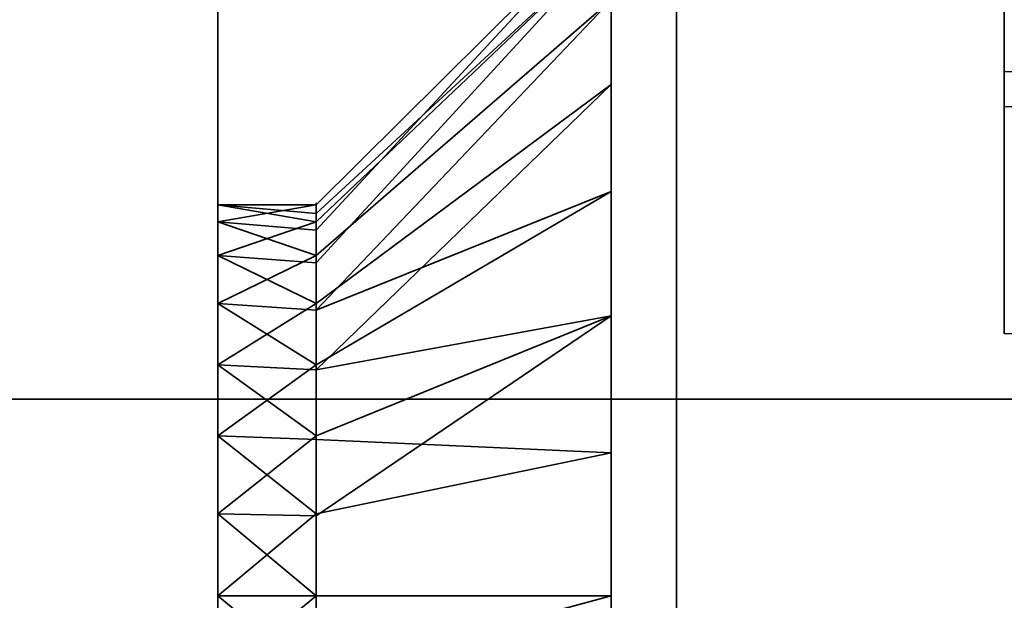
# Model space of a CAD drawing. Header units: millimetres. Extents: x -603 to 3703, y -120 to 193.
# Tile 438 of 656: x 1978.99 to 1986.5, y -36.54 to -32.1. Entities that reach past the tile are written whole.
import ezdxf

# ---------------------------------------------------------------- set-up
doc = ezdxf.new("R2010")
doc.units = ezdxf.units.MM
doc.layers.add('152', color=7, linetype='Continuous', true_color=0xffffff)

# ---------------------------------------------------------------- blocks, each defined once
blk = doc.blocks.new('UG_SURFACE_002')
at = {"layer": '152', "color": 252, "linetype": 'Continuous', "lineweight": 35}
for points in [[(2177.5, -35, 2213.0001), (2177.5, 174.4, 2213.0001), (822.5, 174.4, 2213.0001), (822.5, -35, 2213.0001)], [(972.5, -35, 2063), (972.5, 174.4, 2063), (2027.4999, 174.4, 2063), (2027.4999, -35, 2063)], [(2177.5, -35, 2213.0001), (822.5, -35, 2213.0001), (972.5, -35, 2063), (2027.4999, -35, 2063)]]:
    blk.add_3dface(points, dxfattribs=at)
blk = doc.blocks.new('UG_SURFACE_081')
at = {"layer": '152', "color": 252, "linetype": 'Continuous', "lineweight": 35}
for points in [[(1983.5, -29.5, 265), (1983.5, -49.5, 265), (1980.5, -49.5, 265), (1980.5, -31.5, 265)], [(1980.5, -31.5, 425), (1980.5, -49.5, 425), (1983.5, -49.5, 425), (1983.5, -29.5, 425)], [(1983.5, -36.5, 384.25), (1983.5, -35.4085, 384.1353), (1983.5, -29.5, 408.8321), (1983.5, -30.4015, 409.4871)], [(1983.5, -35.4085, 384.1353), (1983.5, -33.4141, 383.2473), (1983.5, -29.5, 408.8321)], [(1983.5, -29.5, 328), (1983.5, -34.3646, 374.2039), (1983.5, -36.5, 373.75)], [(1983.5, -29.5, 408.8321), (1983.5, -33.4141, 383.2473), (1983.5, -31.9534, 381.625)], [(1983.5, -36.5, 373.75), (1983.5, -38.6354, 374.2039), (1983.5, -49.5, 328), (1983.5, -29.5, 328)], [(1983.5, -31.507, 377.3777), (1983.5, -32.5985, 375.4871), (1983.5, -29.5, 328)], [(1983.5, -29.5859, 417.2473), (1983.5, -29.5, 417.2856), (1983.5, -29.5, 425), (1983.5, -49.5, 425)], [(1983.5, -32.5985, 375.4871), (1983.5, -34.3646, 374.2039), (1983.5, -29.5, 328)], [(1983.5, -29.5859, 281.2473), (1983.5, -29.5, 281.2856), (1983.5, -34.3646, 306.2039), (1983.5, -36.5, 305.75)], [(1983.5, -29.5, 328), (1983.5, -49.5, 328), (1983.5, -37.5915, 316.1353), (1983.5, -36.5, 316.25)], [(1983.5, -49.5, 265), (1983.5, -29.5, 265), (1983.5, -29.5, 272.8321), (1983.5, -30.4015, 273.4871)], [(1983.5, -36.5, 316.25), (1983.5, -35.4085, 316.1353), (1983.5, -29.5, 328)], [(1983.5, -29.5, 328), (1983.5, -33.4141, 315.2473), (1983.5, -31.9534, 313.625)], [(1983.5, -31.507, 309.3777), (1983.5, -32.5985, 307.4871), (1983.5, -29.5, 281.2856)], [(1983.5, -35.4085, 316.1353), (1983.5, -33.4141, 315.2473), (1983.5, -29.5, 328)], [(1983.5, -32.5985, 307.4871), (1983.5, -34.3646, 306.2039), (1983.5, -29.5, 281.2856)], [(1983.5, -49.5, 425), (1983.5, -31.0466, 415.625), (1983.5, -29.5859, 417.2473)], [(1983.5, -36.5, 305.75), (1983.5, -31.0466, 279.625), (1983.5, -29.5859, 281.2473)], [(1983.5, -30.4015, 409.4871), (1983.5, -37.5915, 384.1353), (1983.5, -36.5, 384.25)], [(1983.5, -49.5, 425), (1983.5, -39.5859, 383.2473), (1983.5, -30.4015, 409.4871), (1983.5, -31.493, 411.3777)], [(1983.5, -30.4015, 409.4871), (1983.5, -39.5859, 383.2473), (1983.5, -37.5915, 384.1353)], [(1983.5, -49.5, 265), (1983.5, -30.4015, 273.4871), (1983.5, -31.493, 275.3777)], [(1983.5, -49.5, 425), (1983.5, -31.7212, 413.5488), (1983.5, -31.0466, 415.625)], [(1983.5, -38.6354, 306.2039), (1983.5, -49.5, 265), (1983.5, -31.7212, 277.5488), (1983.5, -31.0466, 279.625)], [(1983.5, -36.5, 305.75), (1983.5, -38.6354, 306.2039), (1983.5, -31.0466, 279.625)], [(1983.5, -31.507, 309.3777), (1983.5, -31.2788, 311.5488), (1981.25, -33.5164, 311.3136), (1981.25, -33.5816, 310.6933)], [(1983.5, -31.2788, 311.5488), (1983.5, -31.9534, 313.625), (1981.25, -33.9019, 312.5), (1981.25, -33.7092, 311.9068)], [(1981.25, -33.7092, 311.9068), (1981.25, -33.5164, 311.3136), (1983.5, -31.2788, 311.5488)], [(1983.5, -31.507, 377.3777), (1983.5, -31.2788, 379.5488), (1981.25, -33.5164, 379.3136), (1981.25, -33.5816, 378.6933)], [(1983.5, -31.2788, 379.5488), (1983.5, -31.9534, 381.625), (1981.25, -33.9019, 380.5), (1981.25, -33.7092, 379.9068)], [(1981.25, -33.7092, 379.9068), (1981.25, -33.5164, 379.3136), (1983.5, -31.2788, 379.5488)], [(1980.5, -31.5, 328), (1980.5, -31.5, 265), (1980.5, -33.5164, 310.6864)], [(1980.5, -31.5, 265), (1980.5, -34.7366, 308.5729), (1980.5, -33.9019, 309.5)], [(1980.5, -31.5, 265), (1980.5, -49.5, 265), (1980.5, -37.1237, 308.0656), (1980.5, -35.8763, 308.0656)], [(1980.5, -31.5, 328), (1980.5, -33.6468, 311.9271), (1980.5, -34.2706, 313.0074)], [(1980.5, -33.9019, 309.5), (1980.5, -33.5164, 310.6864), (1980.5, -31.5, 265)], [(1980.5, -31.5, 328), (1980.5, -35.2798, 313.7406), (1980.5, -36.5, 314)], [(1980.5, -33.5164, 310.6864), (1980.5, -33.6468, 311.9271), (1980.5, -31.5, 328)], [(1980.5, -36.5, 314), (1980.5, -37.7202, 313.7406), (1980.5, -49.5, 328), (1980.5, -31.5, 328)], [(1980.5, -35.8763, 308.0656), (1980.5, -34.7366, 308.5729), (1980.5, -31.5, 265)], [(1980.5, -34.2706, 313.0074), (1980.5, -35.2798, 313.7406), (1980.5, -31.5, 328)], [(1980.5, -31.5, 425), (1980.5, -31.5, 328), (1980.5, -33.5164, 378.6864)], [(1980.5, -31.5, 328), (1980.5, -34.7366, 376.5729), (1980.5, -33.9019, 377.5)], [(1980.5, -31.5, 328), (1980.5, -49.5, 328), (1980.5, -37.1237, 376.0656), (1980.5, -35.8763, 376.0656)], [(1980.5, -31.5, 425), (1980.5, -33.6468, 379.927), (1980.5, -34.2706, 381.0074)], [(1980.5, -33.9019, 377.5), (1980.5, -33.5164, 378.6864), (1980.5, -31.5, 328)], [(1980.5, -31.5, 425), (1980.5, -35.2798, 381.7406), (1980.5, -36.5, 382)], [(1980.5, -33.5164, 378.6864), (1980.5, -33.6468, 379.927), (1980.5, -31.5, 425)], [(1980.5, -36.5, 382), (1980.5, -37.7202, 381.7406), (1980.5, -49.5, 425), (1980.5, -31.5, 425)], [(1980.5, -35.8763, 376.0656), (1980.5, -34.7366, 376.5729), (1980.5, -31.5, 328)], [(1980.5, -34.2706, 381.0074), (1980.5, -35.2798, 381.7406), (1980.5, -31.5, 425)], [(1983.5, -31.507, 309.3777), (1981.25, -33.6468, 310.073), (1981.25, -33.9587, 309.5328)], [(1981.25, -33.5816, 310.6933), (1981.25, -33.6468, 310.073), (1983.5, -31.507, 309.3777)], [(1981.25, -33.9587, 309.5328), (1981.25, -34.2706, 308.9926), (1983.5, -32.5985, 307.4871), (1983.5, -31.507, 309.3777)], [(1983.5, -31.507, 377.3777), (1981.25, -33.6468, 378.0729), (1981.25, -33.9587, 377.5328)], [(1981.25, -33.5816, 378.6933), (1981.25, -33.6468, 378.0729), (1983.5, -31.507, 377.3777)], [(1981.25, -33.9587, 377.5328), (1981.25, -34.2706, 376.9926), (1983.5, -32.5985, 375.4871), (1983.5, -31.507, 377.3777)], [(1983.5, -31.493, 411.3777), (1983.5, -31.7212, 413.5488), (1983.5, -49.5, 425)], [(1983.5, -31.493, 275.3777), (1983.5, -31.7212, 277.5488), (1983.5, -49.5, 265)], [(1981.25, -34.3193, 312.9635), (1981.25, -33.9019, 312.5), (1983.5, -31.9534, 313.625), (1983.5, -33.4141, 315.2473)], [(1981.25, -34.3193, 380.9635), (1981.25, -33.9019, 380.5), (1983.5, -31.9534, 381.625), (1983.5, -33.4141, 383.2473)], [(1983.5, -32.5985, 307.4871), (1981.25, -34.2706, 308.9926), (1981.25, -34.7752, 308.626)], [(1981.25, -34.7752, 308.626), (1981.25, -35.2798, 308.2594), (1983.5, -34.3646, 306.2039), (1983.5, -32.5985, 307.4871)], [(1983.5, -32.5985, 375.4871), (1981.25, -34.2706, 376.9926), (1981.25, -34.7752, 376.626)], [(1981.25, -34.7752, 376.626), (1981.25, -35.2798, 376.2594), (1983.5, -34.3646, 374.2039), (1983.5, -32.5985, 375.4871)], [(1983.5, -33.4141, 315.2473), (1981.25, -34.7366, 313.4271), (1981.25, -34.3193, 312.9635)], [(1981.25, -35.3065, 313.6807), (1981.25, -34.7366, 313.4271), (1983.5, -33.4141, 315.2473), (1983.5, -35.4085, 316.1353)], [(1983.5, -33.4141, 383.2473), (1981.25, -34.7366, 381.427), (1981.25, -34.3193, 380.9635)], [(1981.25, -35.3065, 381.6808), (1981.25, -34.7366, 381.427), (1983.5, -33.4141, 383.2473), (1983.5, -35.4085, 384.1353)], [(1980.5, -33.5164, 310.6864), (1980.5, -33.9019, 309.5), (1981.25, -33.6468, 310.073)], [(1980.5, -33.6468, 311.9271), (1980.5, -33.5164, 310.6864), (1981.25, -33.5164, 311.3136)], [(1980.5, -33.5164, 310.6864), (1981.25, -33.5816, 310.6933), (1981.25, -33.5164, 311.3136)], [(1981.25, -33.5164, 311.3136), (1981.25, -33.7092, 311.9068), (1980.5, -33.6468, 311.9271)], [(1981.25, -33.6468, 310.073), (1981.25, -33.5816, 310.6933), (1980.5, -33.5164, 310.6864)], [(1980.5, -33.5164, 378.6864), (1980.5, -33.9019, 377.5), (1981.25, -33.6468, 378.0729)], [(1980.5, -33.5164, 378.6864), (1981.25, -33.5816, 378.6933), (1981.25, -33.5164, 379.3136)], [(1981.25, -33.5164, 379.3136), (1980.5, -33.6468, 379.927), (1980.5, -33.5164, 378.6864)], [(1981.25, -33.5164, 379.3136), (1981.25, -33.7092, 379.9068), (1980.5, -33.6468, 379.927)], [(1981.25, -33.6468, 378.0729), (1981.25, -33.5816, 378.6933), (1980.5, -33.5164, 378.6864)], [(1980.5, -33.9019, 309.5), (1981.25, -33.9587, 309.5328), (1981.25, -33.6468, 310.073)], [(1980.5, -33.6468, 311.9271), (1981.25, -33.7092, 311.9068), (1981.25, -33.9019, 312.5)], [(1981.25, -33.9019, 312.5), (1980.5, -34.2706, 313.0074), (1980.5, -33.6468, 311.9271)], [(1980.5, -33.9019, 377.5), (1981.25, -33.9587, 377.5328), (1981.25, -33.6468, 378.0729)], [(1980.5, -34.2706, 381.0074), (1980.5, -33.6468, 379.927), (1981.25, -33.9019, 380.5)], [(1980.5, -33.6468, 379.927), (1981.25, -33.7092, 379.9068), (1981.25, -33.9019, 380.5)], [(1981.25, -34.2706, 308.9926), (1980.5, -33.9019, 309.5), (1980.5, -34.7366, 308.5729)], [(1981.25, -33.9019, 312.5), (1981.25, -34.3193, 312.9635), (1980.5, -34.2706, 313.0074)], [(1981.25, -34.2706, 308.9926), (1981.25, -33.9587, 309.5328), (1980.5, -33.9019, 309.5)], [(1981.25, -34.2706, 376.9926), (1980.5, -33.9019, 377.5), (1980.5, -34.7366, 376.5729)], [(1981.25, -33.9019, 380.5), (1981.25, -34.3193, 380.9635), (1980.5, -34.2706, 381.0074)], [(1981.25, -34.2706, 376.9926), (1981.25, -33.9587, 377.5328), (1980.5, -33.9019, 377.5)], [(1980.5, -34.7366, 308.5729), (1981.25, -34.7752, 308.626), (1981.25, -34.2706, 308.9926)], [(1980.5, -35.2798, 313.7406), (1980.5, -34.2706, 313.0074), (1981.25, -34.7366, 313.4271)], [(1980.5, -34.2706, 313.0074), (1981.25, -34.3193, 312.9635), (1981.25, -34.7366, 313.4271)], [(1980.5, -34.7366, 376.5729), (1981.25, -34.7752, 376.626), (1981.25, -34.2706, 376.9926)], [(1980.5, -35.2798, 381.7406), (1980.5, -34.2706, 381.0074), (1981.25, -34.7366, 381.427)], [(1980.5, -34.2706, 381.0074), (1981.25, -34.3193, 380.9635), (1981.25, -34.7366, 381.427)], [(1983.5, -34.3646, 306.2039), (1981.25, -35.2798, 308.2594), (1981.25, -35.8899, 308.1297)], [(1981.25, -35.8899, 308.1297), (1981.25, -36.5, 308), (1983.5, -36.5, 305.75), (1983.5, -34.3646, 306.2039)], [(1983.5, -34.3646, 374.2039), (1981.25, -35.2798, 376.2594), (1981.25, -35.8899, 376.1297)], [(1981.25, -35.8899, 376.1297), (1981.25, -36.5, 376), (1983.5, -36.5, 373.75), (1983.5, -34.3646, 374.2039)], [(1980.5, -34.7366, 308.5729), (1980.5, -35.8763, 308.0656), (1981.25, -35.2798, 308.2594)], [(1981.25, -34.7366, 313.4271), (1981.25, -35.3065, 313.6807), (1980.5, -35.2798, 313.7406)], [(1981.25, -35.2798, 308.2594), (1981.25, -34.7752, 308.626), (1980.5, -34.7366, 308.5729)], [(1980.5, -34.7366, 376.5729), (1980.5, -35.8763, 376.0656), (1981.25, -35.2798, 376.2594)], [(1981.25, -34.7366, 381.427), (1981.25, -35.3065, 381.6808), (1980.5, -35.2798, 381.7406)], [(1981.25, -35.2798, 376.2594), (1981.25, -34.7752, 376.626), (1980.5, -34.7366, 376.5729)], [(1980.5, -35.8763, 308.0656), (1981.25, -35.8899, 308.1297), (1981.25, -35.2798, 308.2594)], [(1980.5, -36.5, 314), (1980.5, -35.2798, 313.7406), (1981.25, -35.8763, 313.9344)], [(1980.5, -35.2798, 313.7406), (1981.25, -35.3065, 313.6807), (1981.25, -35.8763, 313.9344)], [(1980.5, -35.8763, 376.0656), (1981.25, -35.8899, 376.1297), (1981.25, -35.2798, 376.2594)], [(1980.5, -36.5, 382), (1980.5, -35.2798, 381.7406), (1981.25, -35.8763, 381.9344)], [(1980.5, -35.2798, 381.7406), (1981.25, -35.3065, 381.6808), (1981.25, -35.8763, 381.9344)], [(1983.5, -35.4085, 316.1353), (1981.25, -35.8763, 313.9344), (1981.25, -35.3065, 313.6807)], [(1983.5, -35.4085, 384.1353), (1981.25, -35.8763, 381.9344), (1981.25, -35.3065, 381.6808)], [(1981.25, -36.5, 314), (1981.25, -35.8763, 313.9344), (1983.5, -35.4085, 316.1353), (1983.5, -36.5, 316.25)], [(1981.25, -36.5, 382), (1981.25, -35.8763, 381.9344), (1983.5, -35.4085, 384.1353), (1983.5, -36.5, 384.25)], [(1980.5, -35.8763, 308.0656), (1980.5, -37.1237, 308.0656), (1981.25, -36.5, 308)], [(1981.25, -35.8763, 313.9344), (1981.25, -36.5, 314), (1980.5, -36.5, 314)], [(1981.25, -36.5, 308), (1981.25, -35.8899, 308.1297), (1980.5, -35.8763, 308.0656)], [(1980.5, -35.8763, 376.0656), (1980.5, -37.1237, 376.0656), (1981.25, -36.5, 376)], [(1981.25, -35.8763, 381.9344), (1981.25, -36.5, 382), (1980.5, -36.5, 382)], [(1981.25, -36.5, 376), (1981.25, -35.8899, 376.1297), (1980.5, -35.8763, 376.0656)], [(1980.5, -36.5, 314), (1981.25, -36.5, 314), (1981.25, -37.1237, 313.9344)], [(1981.25, -37.1237, 313.9344), (1980.5, -37.7202, 313.7406), (1980.5, -36.5, 314)], [(1980.5, -37.1237, 308.0656), (1981.25, -37.1101, 308.1297), (1981.25, -36.5, 308)], [(1980.5, -36.5, 382), (1981.25, -36.5, 382), (1981.25, -37.1237, 381.9344)], [(1981.25, -37.1237, 381.9344), (1980.5, -37.7202, 381.7406), (1980.5, -36.5, 382)], [(1980.5, -37.1237, 376.0656), (1981.25, -37.1101, 376.1297), (1981.25, -36.5, 376)], [(1983.5, -36.5, 316.25), (1983.5, -37.5915, 316.1353), (1981.25, -37.1237, 313.9344), (1981.25, -36.5, 314)], [(1983.5, -36.5, 305.75), (1981.25, -36.5, 308), (1981.25, -37.1101, 308.1297)], [(1981.25, -37.1101, 308.1297), (1981.25, -37.7202, 308.2594), (1983.5, -38.6354, 306.2039), (1983.5, -36.5, 305.75)], [(1983.5, -36.5, 384.25), (1983.5, -37.5915, 384.1353), (1981.25, -37.1237, 381.9344), (1981.25, -36.5, 382)], [(1983.5, -36.5, 373.75), (1981.25, -36.5, 376), (1981.25, -37.1101, 376.1297)], [(1981.25, -37.1101, 376.1297), (1981.25, -37.7202, 376.2594), (1983.5, -38.6354, 374.2039), (1983.5, -36.5, 373.75)]]:
    blk.add_3dface(points, dxfattribs=at)
blk = doc.blocks.new('UG_SURFACE_084')
at = {"layer": '152', "color": 252, "linetype": 'Continuous', "lineweight": 35}
for points in [[(1983.5, -29.5, 1700), (1983.5, -49.5, 1700), (1980.5, -49.5, 1700), (1980.5, -31.5, 1700)], [(1980.5, -31.5, 1860), (1980.5, -49.5, 1860), (1983.5, -49.5, 1860), (1983.5, -29.5, 1860)], [(1983.5, -36.5, 1819.25), (1983.5, -35.4085, 1819.1353), (1983.5, -29.5, 1843.8321), (1983.5, -30.4015, 1844.4871)], [(1983.5, -35.4085, 1819.1353), (1983.5, -33.4141, 1818.2473), (1983.5, -29.5, 1843.8321)], [(1983.5, -33.4141, 1818.2473), (1983.5, -31.9534, 1816.625), (1983.5, -29.5, 1843.8321)], [(1983.5, -49.5, 1763), (1983.5, -29.5, 1763), (1983.5, -36.5, 1808.75), (1983.5, -38.6354, 1809.2039)], [(1983.5, -29.5, 1763), (1983.5, -32.5985, 1810.487), (1983.5, -34.3646, 1809.2039)], [(1983.5, -34.3646, 1809.2039), (1983.5, -36.5, 1808.75), (1983.5, -29.5, 1763)], [(1983.5, -31.507, 1812.3777), (1983.5, -32.5985, 1810.487), (1983.5, -29.5, 1763)], [(1983.5, -29.5, 1763), (1983.5, -49.5, 1763), (1983.5, -37.5915, 1751.1352), (1983.5, -36.5, 1751.25)], [(1983.5, -36.5, 1751.25), (1983.5, -35.4085, 1751.1352), (1983.5, -29.5, 1763)], [(1983.5, -29.5, 1716.2856), (1983.5, -32.5985, 1742.4871), (1983.5, -34.3646, 1741.2039)], [(1983.5, -35.4085, 1751.1352), (1983.5, -33.4141, 1750.2474), (1983.5, -29.5, 1763)], [(1983.5, -33.4141, 1750.2474), (1983.5, -31.9534, 1748.625), (1983.5, -29.5, 1763)], [(1983.5, -34.3646, 1741.2039), (1983.5, -36.5, 1740.75), (1983.5, -29.5859, 1716.2473), (1983.5, -29.5, 1716.2856)], [(1983.5, -49.5, 1700), (1983.5, -29.5, 1700), (1983.5, -29.5, 1707.8321), (1983.5, -30.4015, 1708.487)], [(1983.5, -31.507, 1744.3776), (1983.5, -32.5985, 1742.4871), (1983.5, -29.5, 1716.2856)], [(1983.5, -29.5859, 1852.2474), (1983.5, -29.5, 1852.2856), (1983.5, -29.5, 1860), (1983.5, -49.5, 1860)], [(1983.5, -49.5, 1860), (1983.5, -31.0466, 1850.625), (1983.5, -29.5859, 1852.2474)], [(1983.5, -36.5, 1740.75), (1983.5, -31.0466, 1714.625), (1983.5, -29.5859, 1716.2473)], [(1983.5, -30.4015, 1844.4871), (1983.5, -37.5915, 1819.1353), (1983.5, -36.5, 1819.25)], [(1983.5, -30.4015, 1844.4871), (1983.5, -49.5, 1823), (1983.5, -39.5859, 1818.2473), (1983.5, -37.5915, 1819.1353)], [(1983.5, -49.5, 1823), (1983.5, -30.4015, 1844.4871), (1983.5, -31.493, 1846.3776)], [(1983.5, -49.5, 1700), (1983.5, -30.4015, 1708.487), (1983.5, -31.493, 1710.3777)], [(1983.5, -31.7212, 1848.5488), (1983.5, -31.0466, 1850.625), (1983.5, -49.5, 1860)], [(1983.5, -31.7212, 1712.5487), (1983.5, -31.0466, 1714.625), (1983.5, -36.5, 1740.75)], [(1983.5, -31.507, 1744.3776), (1983.5, -31.2788, 1746.5488), (1981.25, -33.5164, 1746.3136), (1981.25, -33.5816, 1745.6933)], [(1983.5, -31.2788, 1746.5488), (1983.5, -31.9534, 1748.625), (1981.25, -33.9019, 1747.4999), (1981.25, -33.7092, 1746.9068)], [(1981.25, -33.7092, 1746.9068), (1981.25, -33.5164, 1746.3136), (1983.5, -31.2788, 1746.5488)], [(1983.5, -31.507, 1812.3777), (1983.5, -31.2788, 1814.5487), (1981.25, -33.5164, 1814.3135), (1981.25, -33.5816, 1813.6933)], [(1983.5, -31.2788, 1814.5487), (1983.5, -31.9534, 1816.625), (1981.25, -33.9019, 1815.5), (1981.25, -33.7092, 1814.9068)], [(1981.25, -33.7092, 1814.9068), (1981.25, -33.5164, 1814.3135), (1983.5, -31.2788, 1814.5487)], [(1980.5, -31.5, 1700), (1980.5, -49.5, 1700), (1980.5, -37.1237, 1743.0656), (1980.5, -35.8763, 1743.0656)], [(1980.5, -31.5, 1763), (1980.5, -31.5, 1700), (1980.5, -33.5164, 1745.6864)], [(1980.5, -33.5164, 1745.6864), (1980.5, -33.6468, 1746.927), (1980.5, -31.5, 1763)], [(1980.5, -35.8763, 1743.0656), (1980.5, -34.7366, 1743.573), (1980.5, -31.5, 1700)], [(1980.5, -31.5, 1700), (1980.5, -33.9019, 1744.5), (1980.5, -33.5164, 1745.6864)], [(1980.5, -31.5, 1763), (1980.5, -35.2798, 1748.7407), (1980.5, -36.5, 1749)], [(1980.5, -33.6468, 1746.927), (1980.5, -34.2706, 1748.0074), (1980.5, -31.5, 1763)], [(1980.5, -36.5, 1749), (1980.5, -37.7202, 1748.7407), (1980.5, -49.5, 1763), (1980.5, -31.5, 1763)], [(1980.5, -34.7366, 1743.573), (1980.5, -33.9019, 1744.5), (1980.5, -31.5, 1700)], [(1980.5, -34.2706, 1748.0074), (1980.5, -35.2798, 1748.7407), (1980.5, -31.5, 1763)], [(1980.5, -31.5, 1763), (1980.5, -49.5, 1763), (1980.5, -37.1237, 1811.0656), (1980.5, -35.8763, 1811.0656)], [(1980.5, -31.5, 1860), (1980.5, -31.5, 1763), (1980.5, -33.5164, 1813.6864)], [(1980.5, -33.5164, 1813.6864), (1980.5, -33.6468, 1814.9271), (1980.5, -31.5, 1860)], [(1980.5, -35.8763, 1811.0656), (1980.5, -34.7366, 1811.5729), (1980.5, -31.5, 1763)], [(1980.5, -31.5, 1763), (1980.5, -33.9019, 1812.5), (1980.5, -33.5164, 1813.6864)], [(1980.5, -31.5, 1860), (1980.5, -35.2798, 1816.7406), (1980.5, -36.5, 1817)], [(1980.5, -33.6468, 1814.9271), (1980.5, -34.2706, 1816.0074), (1980.5, -31.5, 1860)], [(1980.5, -36.5, 1817), (1980.5, -37.7202, 1816.7406), (1980.5, -49.5, 1860), (1980.5, -31.5, 1860)], [(1980.5, -34.7366, 1811.5729), (1980.5, -33.9019, 1812.5), (1980.5, -31.5, 1763)], [(1980.5, -34.2706, 1816.0074), (1980.5, -35.2798, 1816.7406), (1980.5, -31.5, 1860)], [(1983.5, -31.507, 1744.3776), (1981.25, -33.6468, 1745.073), (1981.25, -33.9587, 1744.5328)], [(1981.25, -33.5816, 1745.6933), (1981.25, -33.6468, 1745.073), (1983.5, -31.507, 1744.3776)], [(1981.25, -33.9587, 1744.5328), (1981.25, -34.2706, 1743.9926), (1983.5, -32.5985, 1742.4871), (1983.5, -31.507, 1744.3776)], [(1983.5, -31.507, 1812.3777), (1981.25, -33.6468, 1813.0729), (1981.25, -33.9587, 1812.5328)], [(1981.25, -33.5816, 1813.6933), (1981.25, -33.6468, 1813.0729), (1983.5, -31.507, 1812.3777)], [(1981.25, -33.9587, 1812.5328), (1981.25, -34.2706, 1811.9926), (1983.5, -32.5985, 1810.487), (1983.5, -31.507, 1812.3777)], [(1983.5, -31.493, 1846.3776), (1983.5, -31.7212, 1848.5488), (1983.5, -49.5, 1860), (1983.5, -49.5, 1823)], [(1983.5, -36.5, 1740.75), (1983.5, -31.493, 1710.3777), (1983.5, -31.7212, 1712.5487)], [(1983.5, -31.493, 1710.3777), (1983.5, -36.5, 1740.75), (1983.5, -38.6354, 1741.2039), (1983.5, -49.5, 1700)], [(1983.5, -31.9534, 1748.625), (1983.5, -33.4141, 1750.2474), (1981.25, -34.7366, 1748.427), (1981.25, -34.3193, 1747.9635)], [(1981.25, -34.3193, 1747.9635), (1981.25, -33.9019, 1747.4999), (1983.5, -31.9534, 1748.625)], [(1983.5, -31.9534, 1816.625), (1983.5, -33.4141, 1818.2473), (1981.25, -34.7366, 1816.427), (1981.25, -34.3193, 1815.9635)], [(1981.25, -34.3193, 1815.9635), (1981.25, -33.9019, 1815.5), (1983.5, -31.9534, 1816.625)], [(1983.5, -34.3646, 1741.2039), (1983.5, -32.5985, 1742.4871), (1981.25, -34.2706, 1743.9926), (1981.25, -34.7752, 1743.626)], [(1983.5, -34.3646, 1809.2039), (1983.5, -32.5985, 1810.487), (1981.25, -34.2706, 1811.9926), (1981.25, -34.7752, 1811.626)], [(1981.25, -35.3065, 1748.6807), (1981.25, -34.7366, 1748.427), (1983.5, -33.4141, 1750.2474), (1983.5, -35.4085, 1751.1352)], [(1981.25, -35.3065, 1816.6808), (1981.25, -34.7366, 1816.427), (1983.5, -33.4141, 1818.2473), (1983.5, -35.4085, 1819.1353)], [(1980.5, -33.5164, 1745.6864), (1980.5, -33.9019, 1744.5), (1981.25, -33.6468, 1745.073)], [(1980.5, -33.5164, 1745.6864), (1981.25, -33.5816, 1745.6933), (1981.25, -33.5164, 1746.3136)], [(1981.25, -33.5164, 1746.3136), (1980.5, -33.6468, 1746.927), (1980.5, -33.5164, 1745.6864)], [(1981.25, -33.5164, 1746.3136), (1981.25, -33.7092, 1746.9068), (1980.5, -33.6468, 1746.927)], [(1981.25, -33.6468, 1745.073), (1981.25, -33.5816, 1745.6933), (1980.5, -33.5164, 1745.6864)], [(1980.5, -33.5164, 1813.6864), (1980.5, -33.9019, 1812.5), (1981.25, -33.6468, 1813.0729)], [(1980.5, -33.6468, 1814.9271), (1980.5, -33.5164, 1813.6864), (1981.25, -33.5164, 1814.3135)], [(1980.5, -33.5164, 1813.6864), (1981.25, -33.5816, 1813.6933), (1981.25, -33.5164, 1814.3135)], [(1981.25, -33.5164, 1814.3135), (1981.25, -33.7092, 1814.9068), (1980.5, -33.6468, 1814.9271)], [(1981.25, -33.6468, 1813.0729), (1981.25, -33.5816, 1813.6933), (1980.5, -33.5164, 1813.6864)], [(1980.5, -33.9019, 1744.5), (1981.25, -33.9587, 1744.5328), (1981.25, -33.6468, 1745.073)], [(1980.5, -34.2706, 1748.0074), (1980.5, -33.6468, 1746.927), (1981.25, -33.9019, 1747.4999)], [(1980.5, -33.6468, 1746.927), (1981.25, -33.7092, 1746.9068), (1981.25, -33.9019, 1747.4999)], [(1980.5, -33.9019, 1812.5), (1981.25, -33.9587, 1812.5328), (1981.25, -33.6468, 1813.0729)], [(1980.5, -33.6468, 1814.9271), (1981.25, -33.7092, 1814.9068), (1981.25, -33.9019, 1815.5)], [(1981.25, -33.9019, 1815.5), (1980.5, -34.2706, 1816.0074), (1980.5, -33.6468, 1814.9271)], [(1981.25, -34.2706, 1743.9926), (1980.5, -33.9019, 1744.5), (1980.5, -34.7366, 1743.573)], [(1981.25, -33.9019, 1747.4999), (1981.25, -34.3193, 1747.9635), (1980.5, -34.2706, 1748.0074)], [(1981.25, -34.2706, 1743.9926), (1981.25, -33.9587, 1744.5328), (1980.5, -33.9019, 1744.5)], [(1981.25, -34.2706, 1811.9926), (1980.5, -33.9019, 1812.5), (1980.5, -34.7366, 1811.5729)], [(1981.25, -33.9019, 1815.5), (1981.25, -34.3193, 1815.9635), (1980.5, -34.2706, 1816.0074)], [(1981.25, -34.2706, 1811.9926), (1981.25, -33.9587, 1812.5328), (1980.5, -33.9019, 1812.5)], [(1980.5, -34.7366, 1743.573), (1981.25, -34.7752, 1743.626), (1981.25, -34.2706, 1743.9926)], [(1980.5, -34.2706, 1748.0074), (1981.25, -34.3193, 1747.9635), (1981.25, -34.7366, 1748.427)], [(1981.25, -34.7366, 1748.427), (1980.5, -35.2798, 1748.7407), (1980.5, -34.2706, 1748.0074)], [(1980.5, -34.7366, 1811.5729), (1981.25, -34.7752, 1811.626), (1981.25, -34.2706, 1811.9926)], [(1980.5, -35.2798, 1816.7406), (1980.5, -34.2706, 1816.0074), (1981.25, -34.7366, 1816.427)], [(1980.5, -34.2706, 1816.0074), (1981.25, -34.3193, 1815.9635), (1981.25, -34.7366, 1816.427)], [(1983.5, -34.3646, 1741.2039), (1981.25, -35.2798, 1743.2593), (1981.25, -35.8899, 1743.1297)], [(1981.25, -34.7752, 1743.626), (1981.25, -35.2798, 1743.2593), (1983.5, -34.3646, 1741.2039)], [(1981.25, -35.8899, 1743.1297), (1981.25, -36.5, 1743), (1983.5, -36.5, 1740.75), (1983.5, -34.3646, 1741.2039)], [(1983.5, -34.3646, 1809.2039), (1981.25, -35.2798, 1811.2594), (1981.25, -35.8899, 1811.1297)], [(1981.25, -34.7752, 1811.626), (1981.25, -35.2798, 1811.2594), (1983.5, -34.3646, 1809.2039)], [(1981.25, -35.8899, 1811.1297), (1981.25, -36.5, 1811), (1983.5, -36.5, 1808.75), (1983.5, -34.3646, 1809.2039)], [(1981.25, -35.2798, 1743.2593), (1980.5, -34.7366, 1743.573), (1980.5, -35.8763, 1743.0656)], [(1981.25, -34.7366, 1748.427), (1981.25, -35.3065, 1748.6807), (1980.5, -35.2798, 1748.7407)], [(1981.25, -35.2798, 1743.2593), (1981.25, -34.7752, 1743.626), (1980.5, -34.7366, 1743.573)], [(1980.5, -34.7366, 1811.5729), (1980.5, -35.8763, 1811.0656), (1981.25, -35.2798, 1811.2594)], [(1981.25, -34.7366, 1816.427), (1981.25, -35.3065, 1816.6808), (1980.5, -35.2798, 1816.7406)], [(1981.25, -35.2798, 1811.2594), (1981.25, -34.7752, 1811.626), (1980.5, -34.7366, 1811.5729)], [(1980.5, -35.8763, 1743.0656), (1981.25, -35.8899, 1743.1297), (1981.25, -35.2798, 1743.2593)], [(1980.5, -36.5, 1749), (1980.5, -35.2798, 1748.7407), (1981.25, -35.8763, 1748.9344)], [(1980.5, -35.2798, 1748.7407), (1981.25, -35.3065, 1748.6807), (1981.25, -35.8763, 1748.9344)], [(1980.5, -35.8763, 1811.0656), (1981.25, -35.8899, 1811.1297), (1981.25, -35.2798, 1811.2594)], [(1980.5, -36.5, 1817), (1980.5, -35.2798, 1816.7406), (1981.25, -35.8763, 1816.9345)], [(1980.5, -35.2798, 1816.7406), (1981.25, -35.3065, 1816.6808), (1981.25, -35.8763, 1816.9345)], [(1983.5, -35.4085, 1751.1352), (1981.25, -35.8763, 1748.9344), (1981.25, -35.3065, 1748.6807)], [(1983.5, -35.4085, 1819.1353), (1981.25, -35.8763, 1816.9345), (1981.25, -35.3065, 1816.6808)], [(1981.25, -36.5, 1749), (1981.25, -35.8763, 1748.9344), (1983.5, -35.4085, 1751.1352), (1983.5, -36.5, 1751.25)], [(1981.25, -36.5, 1817), (1981.25, -35.8763, 1816.9345), (1983.5, -35.4085, 1819.1353), (1983.5, -36.5, 1819.25)], [(1980.5, -35.8763, 1743.0656), (1980.5, -37.1237, 1743.0656), (1981.25, -36.5, 1743)], [(1981.25, -35.8763, 1748.9344), (1981.25, -36.5, 1749), (1980.5, -36.5, 1749)], [(1981.25, -36.5, 1743), (1981.25, -35.8899, 1743.1297), (1980.5, -35.8763, 1743.0656)], [(1980.5, -35.8763, 1811.0656), (1980.5, -37.1237, 1811.0656), (1981.25, -36.5, 1811)], [(1981.25, -35.8763, 1816.9345), (1981.25, -36.5, 1817), (1980.5, -36.5, 1817)], [(1981.25, -36.5, 1811), (1981.25, -35.8899, 1811.1297), (1980.5, -35.8763, 1811.0656)], [(1980.5, -36.5, 1749), (1981.25, -36.5, 1749), (1981.25, -37.1237, 1748.9344)], [(1981.25, -37.1237, 1748.9344), (1980.5, -37.7202, 1748.7407), (1980.5, -36.5, 1749)], [(1980.5, -37.1237, 1743.0656), (1981.25, -37.1101, 1743.1297), (1981.25, -36.5, 1743)], [(1980.5, -36.5, 1817), (1981.25, -36.5, 1817), (1981.25, -37.1237, 1816.9345)], [(1981.25, -37.1237, 1816.9345), (1980.5, -37.7202, 1816.7406), (1980.5, -36.5, 1817)], [(1980.5, -37.1237, 1811.0656), (1981.25, -37.1101, 1811.1297), (1981.25, -36.5, 1811)], [(1983.5, -36.5, 1751.25), (1983.5, -37.5915, 1751.1352), (1981.25, -37.1237, 1748.9344), (1981.25, -36.5, 1749)], [(1983.5, -38.6354, 1741.2039), (1983.5, -36.5, 1740.75), (1981.25, -36.5, 1743), (1981.25, -37.1101, 1743.1297)], [(1983.5, -36.5, 1819.25), (1983.5, -37.5915, 1819.1353), (1981.25, -37.1237, 1816.9345), (1981.25, -36.5, 1817)], [(1983.5, -38.6354, 1809.2039), (1983.5, -36.5, 1808.75), (1981.25, -36.5, 1811), (1981.25, -37.1101, 1811.1297)]]:
    blk.add_3dface(points, dxfattribs=at)
blk = doc.blocks.new('UG_SURFACE_085')
at = {"layer": '152', "color": 43, "linetype": 'Continuous', "lineweight": 35}
for points in [[(1016, -49, 2017), (1984, -49, 2017), (1984, 0, 2017), (1016, 0, 2017)], [(1984, 0, 2017), (1984, -49, 2017), (1984, -32, 27), (1984, -22, 27)], [(1016, -47), (1016, -2), (1984, -2), (1984, -47)], [(1984, -47), (1984, -2), (1984, -22.5, 14), (1984, -31.5, 14)], [(1984, -49, 2), (1984, -47), (1984, -31.5, 14), (1984, -31.5, 24)], [(1984, -31.5, 24), (1984, -32, 25), (1984, -49, 2)], [(1984, -32, 25), (1984, -32, 27), (1984, -49, 2017), (1984, -49, 2)]]:
    blk.add_3dface(points, dxfattribs=at)
blk = doc.blocks.new('UG_SURFACE_089')
at = {"layer": '152', "color": 252, "linetype": 'Continuous', "lineweight": 35}
for points in [[(1011, -46.92, 2022.5), (1989, -46.92, 2022.5), (1989, 14.42, 2022.5), (1011, 14.42, 2022.5)], [(1012.5, -46.92, 2020.9999), (1012.5, 14.42, 2020.9999), (1987.5, 14.42, 2020.9999), (1987.5, -46.92, 2020.9999)], [(957.5, -35, 2076), (2042.5, -35, 2076), (2040.9999, -35, 2074.5001), (959, -35, 2074.5001)], [(957.5, -35, 2076), (957.5, -46.92, 2076), (2042.5, -46.92, 2076), (2042.5, -35, 2076)], [(959, -35, 2074.5001), (2040.9999, -35, 2074.5001), (2040.9999, -46.92, 2074.5001), (959, -46.92, 2074.5001)]]:
    blk.add_3dface(points, dxfattribs=at)

msp = doc.modelspace()

# ---------------------------------------------------------------- linework, layer by layer
at = {"layer": '152', "color": 252, "linetype": 'Continuous', "lineweight": -3, "true_color": 0x939598}
for p, q in [((1984, 0, 2017), (1984, -49, 2017)), ((1984, -2), (1984, -47)), ((1986.5, -21.2321, 28), (1986.5, -32.7679, 28)), ((1980.5, -26.5, 265), (1980.5, -49.5, 265)), ((1980.5, -26.5, 425), (1980.5, -49.5, 425)), ((1980.5, -26.5, 1700), (1980.5, -49.5, 1700)), ((1980.5, -26.5, 1860), (1980.5, -49.5, 1860)), ((1983.5, -26.5, 265), (1983.5, -49.5, 265)), ((1983.5, -26.5, 425), (1983.5, -49.5, 425)), ((1983.5, -26.5, 1700), (1983.5, -49.5, 1700)), ((1983.5, -26.5, 1860), (1983.5, -49.5, 1860)), ((1986.5, -32.5, 14), (1986.5, -31.5, 14)), ((1988.3076, -32.5, 14), (1986.5, -32.5, 14)), ((1988.2158, -32.7679, 28), (1986.5, -32.7679, 28)), ((1987.5, -34.5, 27), (1986.5, -34.5, 27)), ((1986.5, -34.5, 27), (1986.5, -34.5, 16)), ((1987.5, -34.5, 16), (1986.5, -34.5, 16)), ((822.5, -35, 2213), (2177.5, -35, 2213)), ((2042.5, -35, 2076), (957.5, -35, 2076)), ((2041, -35, 2074.5), (959, -35, 2074.5)), ((2027.5, -35, 2063), (972.5, -35, 2063))]:
    msp.add_line(p, q, dxfattribs=at)
at = {"layer": '152', "color": 252, "linetype": 'Continuous', "lineweight": -3, "true_color": 0x939598, "extrusion": (-1, 0, 0)}
for centre, radius in [((36.5, 311, -1983.5), 5.25), ((36.5, 379, -1983.5), 5.25), ((36.5, 1814, -1983.5), 5.25), ((36.5, 1746, -1983.5), 5.25), ((36.5, 379, -1980.5), 3), ((36.5, 311, -1980.5), 3), ((36.5, 1746, -1980.5), 3), ((36.5, 1814, -1980.5), 3)]:
    msp.add_circle(centre, radius, dxfattribs=at)
at = {"layer": '152', "color": 252, "linetype": 'Continuous', "lineweight": -3, "true_color": 0x939598, "extrusion": (1, 0, 0)}
for centre in [(-36.5, 311, 1981.25), (-36.5, 379, 1981.25), (-36.5, 1814, 1981.25), (-36.5, 1746, 1981.25)]:
    msp.add_circle(centre, 3, dxfattribs=at)
at = {"layer": '152', "color": 252, "linetype": 'Continuous', "lineweight": -3, "true_color": 0x939598, "extrusion": (-1, 0, 0)}
for centre, start, end in [((34.5, 14, -1986.5), 90, 180), ((34.5, 29, -1986.5), 210, 270)]:
    msp.add_arc(centre, 2, start, end, dxfattribs=at)

# ---------------------------------------------------------------- block references
at = {"layer": '152', "color": 252, "linetype": 'Continuous', "lineweight": -3, "true_color": 0x939598}
for name in ['UG_SURFACE_002', 'UG_SURFACE_089', 'UG_SURFACE_085', 'UG_SURFACE_081', 'UG_SURFACE_084']:
    msp.add_blockref(name, (0, 0), dxfattribs=at)

doc.saveas('drawing.dxf')
